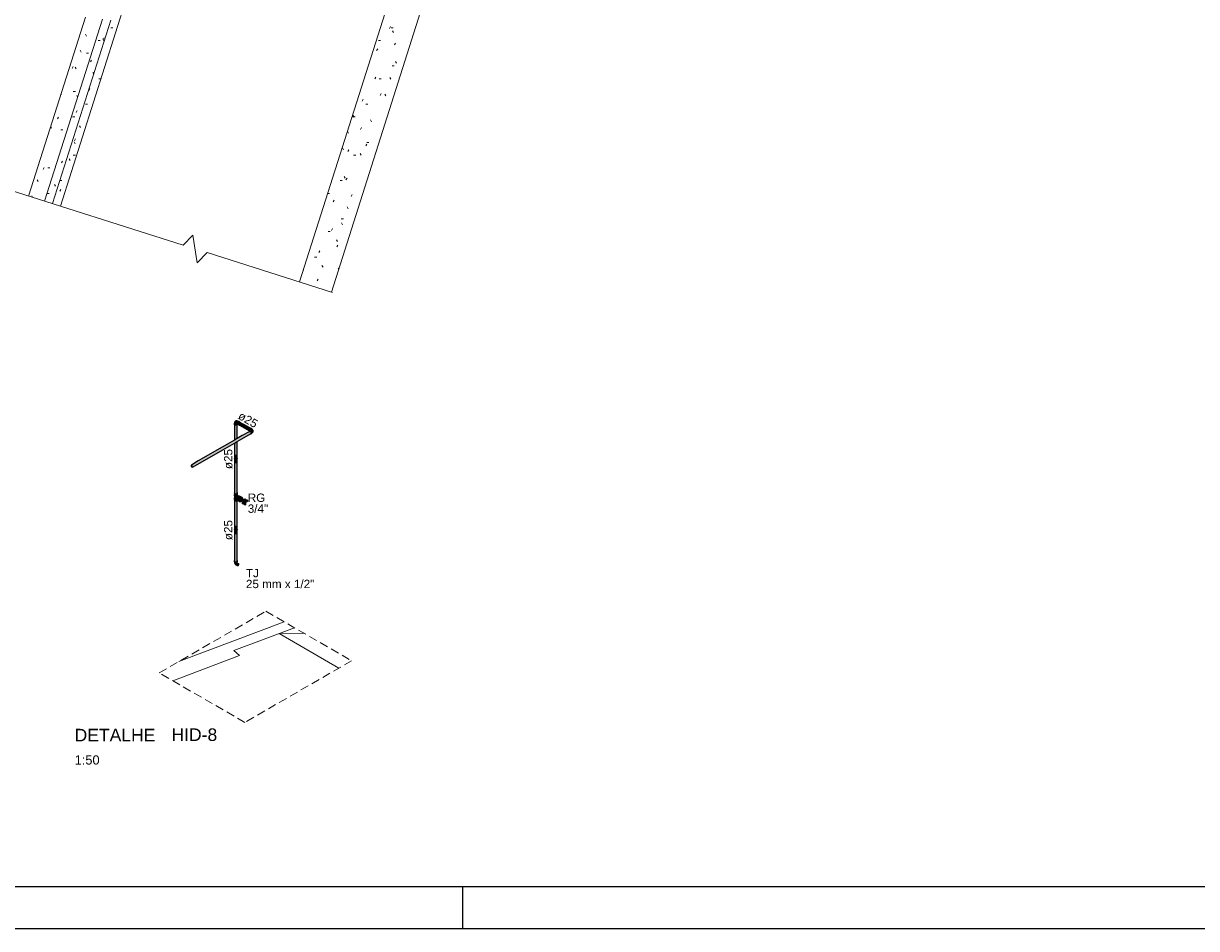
# Model space of a CAD drawing. Header units: millimetres. Extents: x 567 to 934, y -1 to 364.
# Tile 522 of 656: x 825 to 853, y -1 to 21. Entities that reach past the tile are written whole.
import ezdxf

# ---------------------------------------------------------------- set-up
doc = ezdxf.new("R2010")
doc.units = ezdxf.units.MM
doc.header["$MEASUREMENT"] = 0
doc.linetypes.add('JIS_02_2.0', pattern=[0.3, 0.2, -0.1])
doc.linetypes.add('NULL', pattern=[0])
doc.layers.get('0').update_dxf_attribs({"lineweight": 18})
for name, color, linetype, lineweight in [('AF-Condutos', 140, 'Continuous', 25), ('AF-Conexões', 152, 'Continuous', 18), ('AF-Peça de utilização', 152, 'Continuous', 18), ('AF-Registro', 253, 'Continuous', 18), ('AF-Sentido conduto', 140, 'Continuous', 30), ('AF-Textos conduto', 7, 'Continuous', 9), ('DI-Elementos em corte', 9, 'Continuous', 18), ('DI-Área do detalhe', 10, 'JIS_02_2.0', 0), ('Textos', 7, 'Continuous', 9)]:
    doc.layers.add(name, color=color, linetype=linetype, lineweight=lineweight)
doc.layers.add('ARQ FINA', color=8, linetype='Continuous')
doc.layers.add('FOLHA_PADRÃO', color=7, linetype='Continuous')
doc.styles.add('Arial', font='arial.ttf')
doc.styles.add('ArialBlack', font='txt')

# ---------------------------------------------------------------- blocks, each defined once
blk = doc.blocks.new('A1EST. 1500')
at = {"layer": 'FOLHA_PADRÃO', "color": 1, "linetype": 'Continuous'}
for p, q in [((113.5, 0), (113.5, 1)), ((0, 0), (150.008, 0))]:
    blk.add_line(p, q, dxfattribs=at)
at = {"layer": 'FOLHA_PADRÃO', "color": 6, "linetype": 'Continuous'}
blk.add_lwpolyline([(149, 58.4), (149, 1), (1, 1), (1, 58.4), (149, 58.4)], dxfattribs=at)

msp = doc.modelspace()

# ---------------------------------------------------------------- hatches: boundary and pattern name
at = {"layer": 'AF-Condutos', "linetype": 'Continuous'}
for points in [[(830.291, 10.592), (830.293, 10.593), (830.293, 10.967), (830.291, 10.958)], [(830.352, 9.329), (830.352, 10.557), (830.33, 10.544), (830.323, 10.61), (830.333, 10.616), (830.335, 10.951), (830.3, 10.953), (830.3, 10.597), (830.321, 10.609), (830.323, 10.54), (830.291, 10.522), (830.291, 9.327), (830.3, 9.313), (830.323, 9.308), (830.345, 9.315)], [(830.293, 10.593), (830.298, 10.596), (830.3, 10.953), (830.293, 10.956)], [(830.298, 10.596), (830.3, 10.597), (830.3, 10.961)], [(830.335, 10.951), (830.333, 10.616), (830.352, 10.627), (830.352, 10.957), (830.351, 10.957)], [(830.351, 10.957), (830.351, 10.969), (830.345, 10.963)], [(830.407, 11.025), (830.669, 10.874), (830.392, 11.033), (830.376, 11.03), (830.36, 11.011), (830.357, 10.989), (830.381, 10.974), (830.638, 10.826), (830.651, 10.858), (830.409, 11.009), (830.659, 10.866), (830.659, 10.867), (830.408, 11.02), (830.665, 10.872)], [(830.36, 10.982), (830.38, 10.974), (830.365, 10.984)], [(830.364, 10.979), (830.65, 10.814), (830.385, 10.972)], [(830.638, 10.822), (830.638, 10.826), (830.385, 10.972)], [(830.668, 10.874), (830.407, 11.025), (830.665, 10.872)], [(830.408, 11.02), (830.658, 10.867), (830.665, 10.872)], [(830.409, 11.009), (830.651, 10.858), (830.659, 10.866)], [(830.655, 10.802), (829.26, 9.996), (829.265, 9.996), (829.282, 9.985), (829.293, 9.963), (829.289, 9.943), (830.683, 10.748), (830.688, 10.755), (830.686, 10.776), (830.672, 10.796)], [(830.291, 7.714), (830.293, 7.691), (830.3, 7.684), (830.3, 7.718), (830.3, 9.139), (830.293, 7.715), (830.293, 9.145)], [(830.291, 7.698), (830.293, 9.138), (830.291, 9.139)], [(830.293, 9.137), (830.293, 7.715), (830.3, 9.133)], [(830.3, 7.684), (830.311, 7.68), (830.311, 9.135)], [(830.3, 9.133), (830.3, 7.718), (830.311, 9.129)], [(830.311, 7.68), (830.323, 7.679), (830.323, 9.134)], [(830.311, 9.129), (830.311, 7.68), (830.323, 9.128)], [(830.346, 7.771), (830.345, 9.141), (830.336, 7.812), (830.335, 9.136), (830.323, 7.679), (830.335, 7.681), (830.351, 7.692), (830.351, 9.147)], [(830.323, 9.13), (830.323, 7.679), (830.335, 9.131)], [(830.345, 9.133), (830.335, 9.131), (830.336, 7.812)], [(830.351, 9.137), (830.345, 9.134), (830.346, 7.771)], [(830.352, 7.713), (830.352, 9.118), (830.351, 9.137), (830.351, 7.747)]]:
    msp.add_hatch(color=151, dxfattribs=at).paths.add_polyline_path(points)
at = {"layer": 'AF-Conexões', "linetype": 'Continuous'}
for points in [[(830.28, 10.981), (830.285, 10.962), (830.311, 10.951), (830.332, 10.951), (830.351, 10.957), (830.358, 10.969), (830.342, 10.96), (830.311, 10.957), (830.291, 10.966), (830.281, 10.974), (830.285, 10.993)], [(830.285, 10.969), (830.311, 10.957), (830.33, 10.961), (830.331, 10.991), (830.322, 10.99), (830.294, 10.998), (830.291, 10.971)], [(830.287, 10.994), (830.287, 10.973), (830.291, 10.997)], [(830.288, 10.975), (830.291, 10.971), (830.291, 11)], [(830.293, 11.002), (830.291, 11), (830.322, 10.99)], [(830.293, 11.021), (830.292, 11.005), (830.304, 10.995), (830.325, 10.992), (830.323, 11.002), (830.326, 11.039), (830.34, 11.048), (830.329, 11.054), (830.303, 11.042)], [(830.345, 11.007), (830.325, 11.026), (830.323, 11.018)], [(830.323, 11.018), (830.343, 11), (830.344, 11.006)], [(830.323, 11.003), (830.343, 10.989), (830.343, 10.992)], [(830.348, 11.015), (830.351, 11.022), (830.334, 11.042), (830.325, 11.026)], [(830.344, 11.007), (830.346, 11.012), (830.325, 11.026)], [(830.325, 11.002), (830.342, 10.992), (830.343, 10.998), (830.325, 11.016)], [(830.346, 10.966), (830.346, 10.978), (830.334, 10.991), (830.331, 10.961)], [(830.357, 11.03), (830.34, 11.048), (830.334, 11.042), (830.352, 11.023)], [(830.363, 11.036), (830.347, 11.053), (830.34, 11.048)], [(830.361, 11.036), (830.34, 11.048), (830.357, 11.03)], [(830.377, 10.972), (830.365, 10.979), (830.352, 11.009), (830.37, 11.035), (830.385, 10.978), (830.384, 11.034), (830.404, 11.026), (830.4, 11.041), (830.38, 11.047), (830.357, 11.031), (830.346, 11.012), (830.343, 10.993), (830.352, 10.975)], [(830.352, 10.971), (830.347, 10.978), (830.346, 10.966)], [(830.372, 11.044), (830.351, 11.055), (830.347, 11.053)], [(830.367, 11.041), (830.347, 11.053), (830.362, 11.037)], [(830.372, 11.044), (830.347, 11.053), (830.366, 11.041)], [(830.355, 10.994), (830.37, 11.035), (830.352, 11.009)], [(830.377, 11.046), (830.364, 11.055), (830.353, 11.056)], [(830.694, 10.872), (830.675, 10.876), (830.653, 10.86), (830.642, 10.841), (830.638, 10.822), (830.645, 10.811), (830.645, 10.828), (830.658, 10.857), (830.676, 10.869), (830.688, 10.874), (830.702, 10.861)], [(830.675, 10.737), (830.686, 10.738), (830.702, 10.752), (830.699, 10.78), (830.688, 10.799), (830.673, 10.812), (830.652, 10.814), (830.638, 10.792), (830.655, 10.802), (830.682, 10.795), (830.688, 10.755), (830.671, 10.741)], [(830.687, 10.77), (830.638, 10.791), (830.639, 10.782)], [(830.649, 10.822), (830.659, 10.816), (830.676, 10.82), (830.652, 10.838)], [(830.688, 10.836), (830.649, 10.817), (830.651, 10.814)], [(830.702, 10.859), (830.681, 10.873), (830.658, 10.857), (830.652, 10.837), (830.677, 10.823), (830.681, 10.831), (830.702, 10.851), (830.68, 10.867)], [(830.692, 10.823), (830.67, 10.813), (830.672, 10.812)], [(830.69, 10.822), (830.673, 10.812), (830.677, 10.809), (830.702, 10.815)], [(830.705, 10.816), (830.679, 10.808), (830.683, 10.804)], [(830.686, 10.867), (830.68, 10.867), (830.705, 10.852)], [(830.711, 10.853), (830.705, 10.852), (830.681, 10.831)], [(830.723, 10.84), (830.709, 10.849), (830.695, 10.843), (830.711, 10.841), (830.7, 10.838), (830.695, 10.843), (830.682, 10.827), (830.691, 10.824), (830.722, 10.802), (830.722, 10.786), (830.733, 10.792), (830.735, 10.821)], [(830.684, 10.803), (830.711, 10.81), (830.705, 10.816)], [(830.685, 10.803), (830.688, 10.799), (830.711, 10.81)], [(830.69, 10.796), (830.694, 10.79), (830.72, 10.794), (830.711, 10.81)], [(830.698, 10.78), (830.722, 10.786), (830.72, 10.794), (830.695, 10.789)], [(830.702, 10.774), (830.722, 10.786), (830.699, 10.78)], [(830.701, 10.772), (830.723, 10.778), (830.722, 10.786)], [(830.703, 10.766), (830.723, 10.778), (830.701, 10.772)], [(830.702, 10.755), (830.716, 10.762), (830.722, 10.771)], [(830.703, 10.76), (830.723, 10.778), (830.703, 10.767)], [(830.703, 10.76), (830.723, 10.773), (830.723, 10.778)]]:
    msp.add_hatch(color=161, dxfattribs=at).paths.add_polyline_path(points)
at = {"layer": 'AF-Peça de utilização', "linetype": 'Continuous'}
for points in [[(830.279, 7.697), (830.285, 7.678), (830.31, 7.667), (830.332, 7.667), (830.35, 7.673), (830.363, 7.69), (830.342, 7.676), (830.334, 7.681), (830.311, 7.68)], [(830.291, 7.714), (830.281, 7.701), (830.289, 7.694)], [(830.287, 7.677), (830.286, 7.659), (830.291, 7.649), (830.291, 7.674)], [(830.291, 7.649), (830.296, 7.645), (830.291, 7.674)], [(830.296, 7.671), (830.292, 7.673), (830.296, 7.645), (830.304, 7.642)], [(830.296, 7.645), (830.315, 7.617), (830.317, 7.628)], [(830.298, 7.67), (830.304, 7.642), (830.304, 7.668)], [(830.304, 7.669), (830.304, 7.642), (830.312, 7.64)], [(830.305, 7.668), (830.312, 7.64), (830.312, 7.667)], [(830.312, 7.667), (830.312, 7.64), (830.321, 7.639), (830.321, 7.666)], [(830.359, 7.617), (830.368, 7.635), (830.385, 7.639), (830.355, 7.655), (830.344, 7.658), (830.327, 7.646), (830.316, 7.624), (830.318, 7.605), (830.358, 7.582), (830.375, 7.59), (830.389, 7.61), (830.391, 7.631), (830.382, 7.624), (830.373, 7.629), (830.362, 7.621), (830.379, 7.606)], [(830.356, 7.659), (830.353, 7.662), (830.323, 7.667), (830.321, 7.64), (830.346, 7.645)], [(830.338, 7.658), (830.338, 7.668), (830.332, 7.667)], [(830.353, 7.712), (830.351, 7.693), (830.363, 7.697)], [(830.379, 7.606), (830.361, 7.62), (830.359, 7.617)], [(830.376, 7.63), (830.381, 7.627), (830.389, 7.636), (830.385, 7.639)]]:
    msp.add_hatch(color=161, dxfattribs=at).paths.add_polyline_path(points)
at = {"layer": 'AF-Registro', "linetype": 'Continuous'}
for points in [[(830.288, 9.291), (830.282, 9.279), (830.311, 9.262)], [(830.282, 9.263), (830.289, 9.259), (830.311, 9.262), (830.282, 9.279)], [(830.288, 9.289), (830.293, 9.28), (830.297, 9.303)], [(830.354, 9.279), (830.311, 9.262), (830.29, 9.259), (830.311, 9.247), (830.352, 9.253), (830.362, 9.276), (830.362, 9.292), (830.354, 9.262)], [(830.297, 9.303), (830.293, 9.28), (830.305, 9.272), (830.299, 9.302)], [(830.322, 9.268), (830.294, 9.261), (830.305, 9.25)], [(830.359, 9.314), (830.36, 9.325), (830.352, 9.316), (830.322, 9.304), (830.298, 9.311), (830.303, 9.3), (830.332, 9.298), (830.339, 9.305)], [(830.299, 9.301), (830.305, 9.272), (830.305, 9.299)], [(830.352, 9.332), (830.34, 9.312), (830.3, 9.328), (830.333, 9.309), (830.35, 9.314)], [(830.305, 9.3), (830.305, 9.272), (830.313, 9.27)], [(830.307, 9.299), (830.313, 9.27), (830.313, 9.298)], [(830.321, 9.297), (830.313, 9.298), (830.313, 9.27), (830.322, 9.27)], [(830.33, 9.298), (830.322, 9.297), (830.322, 9.27), (830.331, 9.27)], [(830.339, 9.274), (830.339, 9.3), (830.331, 9.272)], [(830.331, 9.27), (830.337, 9.299), (830.332, 9.298)], [(830.351, 9.305), (830.339, 9.3), (830.339, 9.272), (830.352, 9.28)], [(830.392, 9.264), (830.375, 9.258), (830.357, 9.244), (830.342, 9.223), (830.397, 9.163), (830.406, 9.165), (830.413, 9.183), (830.439, 9.171), (830.425, 9.2), (830.413, 9.183), (830.406, 9.165), (830.404, 9.147), (830.409, 9.134), (830.433, 9.119), (830.45, 9.116), (830.456, 9.14), (830.45, 9.163), (830.473, 9.172), (830.492, 9.191), (830.485, 9.201), (830.464, 9.213), (830.439, 9.171), (830.478, 9.209), (830.471, 9.222), (830.407, 9.26)], [(830.289, 9.22), (830.282, 9.206), (830.302, 9.196)], [(830.282, 9.185), (830.311, 9.168), (830.311, 9.188), (830.282, 9.205)], [(830.288, 9.158), (830.286, 9.146), (830.322, 9.13), (830.349, 9.136), (830.322, 9.138), (830.298, 9.144)], [(830.288, 9.158), (830.297, 9.144), (830.293, 9.173)], [(830.289, 9.22), (830.299, 9.206), (830.342, 9.221), (830.301, 9.245), (830.317, 9.24), (830.31, 9.247), (830.295, 9.249), (830.341, 9.221), (830.364, 9.26), (830.346, 9.246), (830.299, 9.246), (830.29, 9.254)], [(830.313, 9.139), (830.313, 9.167), (830.292, 9.18), (830.298, 9.144)], [(830.299, 9.246), (830.309, 9.246), (830.294, 9.257)], [(830.299, 9.206), (830.321, 9.193), (830.332, 9.19), (830.341, 9.22)], [(830.306, 9.202), (830.306, 9.195), (830.321, 9.193)], [(830.311, 9.168), (830.324, 9.177), (830.332, 9.187), (830.311, 9.188)], [(830.346, 9.155), (830.335, 9.169), (830.313, 9.168), (830.322, 9.138), (830.331, 9.137), (830.331, 9.168), (830.339, 9.155), (830.331, 9.137), (830.339, 9.14)], [(830.313, 9.168), (830.313, 9.138), (830.322, 9.136)], [(830.352, 9.253), (830.314, 9.241), (830.338, 9.243)], [(830.322, 9.17), (830.331, 9.171), (830.331, 9.178)], [(830.352, 9.152), (830.413, 9.116), (830.401, 9.125), (830.396, 9.141), (830.397, 9.163), (830.342, 9.223), (830.333, 9.2), (830.331, 9.178), (830.337, 9.162)], [(830.331, 9.163), (830.331, 9.138), (830.337, 9.16)], [(830.372, 9.251), (830.362, 9.248), (830.388, 9.246)], [(830.404, 9.147), (830.406, 9.165), (830.397, 9.163), (830.396, 9.141)], [(830.43, 9.12), (830.418, 9.127), (830.439, 9.171), (830.397, 9.142), (830.401, 9.125), (830.413, 9.116)], [(830.496, 9.148), (830.525, 9.138), (830.525, 9.142), (830.468, 9.175), (830.45, 9.164), (830.45, 9.144), (830.507, 9.111), (830.51, 9.113), (830.485, 9.135), (830.525, 9.121)], [(830.473, 9.131), (830.456, 9.14), (830.452, 9.116)], [(830.494, 9.175), (830.493, 9.189), (830.473, 9.172), (830.491, 9.162)], [(830.56, 9.101), (830.609, 9.129), (830.609, 9.15), (830.591, 9.16), (830.543, 9.132), (830.56, 9.122), (830.56, 9.178), (830.543, 9.188), (830.525, 9.177), (830.525, 9.121), (830.476, 9.093), (830.476, 9.073), (830.494, 9.063), (830.542, 9.091), (830.525, 9.101), (830.542, 9.035), (830.56, 9.045)], [(830.524, 9.121), (830.485, 9.135), (830.51, 9.113)], [(830.531, 9.136), (830.496, 9.148), (830.525, 9.121)], [(830.525, 9.081), (830.525, 9.045), (830.542, 9.035), (830.529, 9.083)]]:
    msp.add_hatch(color=254, dxfattribs=at).paths.add_polyline_path(points)
at = {"layer": 'DI-Elementos em corte', "linetype": 'Continuous'}
msp.add_hatch(color=31, dxfattribs=at).paths.add_polyline_path([(829.254, 9.969), (829.256, 9.961), (829.272, 9.944), (829.289, 9.943), (829.294, 9.959), (829.285, 9.982), (829.268, 9.996), (829.254, 9.992)])

# ---------------------------------------------------------------- linework, layer by layer
at = {"layer": 'AF-Condutos'}
for p, q in [((830.291, 10.958), (830.291, 10.957)), ((830.291, 10.957), (830.291, 10.825)), ((830.352, 10.821), (830.352, 10.957)), ((830.36, 11.011), (830.357, 10.999)), ((830.357, 10.999), (830.357, 10.993)), ((830.357, 10.993), (830.357, 10.989)), ((830.357, 10.989), (830.36, 10.982)), ((830.367, 11.022), (830.36, 11.011)), ((830.36, 10.982), (830.363, 10.98)), ((830.363, 10.98), (830.364, 10.979)), ((830.364, 10.979), (830.377, 10.972)), ((830.376, 11.03), (830.367, 11.022)), ((830.385, 11.034), (830.376, 11.03)), ((830.377, 10.972), (830.412, 10.952)), ((830.377, 10.972), (830.377, 10.972)), ((830.392, 11.033), (830.385, 11.034)), ((830.407, 11.025), (830.392, 11.033)), ((830.669, 10.874), (830.407, 11.025)), ((830.412, 10.952), (830.65, 10.814)), ((830.291, 10.825), (830.291, 10.592)), ((830.352, 10.627), (830.352, 10.821)), ((830.476, 10.699), (830.352, 10.627)), ((830.469, 10.625), (830.669, 10.74)), ((830.638, 10.792), (830.476, 10.699)), ((830.651, 10.799), (830.638, 10.792)), ((830.652, 10.8), (830.651, 10.799)), ((830.655, 10.802), (830.652, 10.8)), ((830.663, 10.801), (830.655, 10.802)), ((830.667, 10.799), (830.663, 10.801)), ((830.672, 10.796), (830.667, 10.799)), ((830.669, 10.74), (830.683, 10.748)), ((830.68, 10.787), (830.672, 10.796)), ((830.686, 10.776), (830.68, 10.787)), ((830.683, 10.748), (830.688, 10.755)), ((830.689, 10.764), (830.686, 10.776)), ((830.688, 10.755), (830.689, 10.764)), ((829.991, 10.419), (829.424, 10.092)), ((830.291, 10.592), (829.991, 10.419)), ((830.008, 10.358), (830.291, 10.522)), ((830.352, 10.627), (830.291, 10.592)), ((830.291, 10.522), (830.352, 10.557)), ((830.291, 10.522), (830.291, 10.19)), ((830.352, 10.557), (830.469, 10.625)), ((830.352, 10.276), (830.352, 10.557)), ((829.472, 10.049), (830.008, 10.358)), ((830.291, 10.19), (830.291, 9.327)), ((830.352, 9.339), (830.352, 10.276)), ((829.424, 10.092), (829.26, 9.996)), ((829.289, 9.943), (829.472, 10.049)), ((830.291, 9.327), (830.293, 9.319)), ((830.293, 9.319), (830.3, 9.313)), ((830.3, 9.313), (830.311, 9.309)), ((830.311, 9.309), (830.323, 9.308)), ((830.323, 9.308), (830.335, 9.31)), ((830.335, 9.31), (830.345, 9.315)), ((830.345, 9.315), (830.351, 9.321)), ((830.351, 9.321), (830.352, 9.329)), ((830.352, 9.332), (830.352, 9.339)), ((830.352, 9.332), (830.352, 9.332)), ((830.352, 9.329), (830.352, 9.332)), ((830.291, 9.139), (830.291, 7.698)), ((830.352, 9.118), (830.352, 9.155)), ((830.352, 7.744), (830.352, 9.118)), ((830.291, 7.698), (830.293, 7.691)), ((830.293, 7.691), (830.3, 7.684)), ((830.3, 7.684), (830.311, 7.68)), ((830.311, 7.68), (830.323, 7.679)), ((830.323, 7.679), (830.335, 7.681)), ((830.335, 7.681), (830.345, 7.686)), ((830.345, 7.686), (830.351, 7.692)), ((830.351, 7.692), (830.352, 7.7)), ((830.352, 7.717), (830.352, 7.744)), ((830.352, 7.713), (830.352, 7.717)), ((830.352, 7.7), (830.352, 7.713))]:
    msp.add_line(p, q, dxfattribs=at)
at = {"layer": 'AF-Conexões'}
for p, q in [((830.281, 10.987), (830.28, 10.981)), ((830.28, 10.981), (830.28, 10.974)), ((830.28, 10.974), (830.281, 10.968)), ((830.285, 10.993), (830.281, 10.987)), ((830.281, 10.968), (830.285, 10.962)), ((830.287, 10.994), (830.285, 10.993)), ((830.285, 10.962), (830.291, 10.958)), ((830.288, 11.015), (830.287, 11.01)), ((830.287, 11.01), (830.287, 10.994)), ((830.287, 10.994), (830.287, 10.981)), ((830.287, 10.981), (830.288, 10.975)), ((830.291, 11.02), (830.288, 11.015)), ((830.288, 10.975), (830.291, 10.971)), ((830.293, 11.021), (830.291, 11.011)), ((830.293, 11.021), (830.291, 11.02)), ((830.291, 11.011), (830.292, 11.005)), ((830.291, 10.971), (830.297, 10.966)), ((830.291, 10.971), (830.291, 10.971)), ((830.291, 10.958), (830.292, 10.957)), ((830.292, 11.005), (830.297, 11)), ((830.292, 10.957), (830.301, 10.953)), ((830.299, 11.036), (830.293, 11.023)), ((830.293, 11.023), (830.293, 11.023)), ((830.293, 11.023), (830.293, 11.021)), ((830.297, 11), (830.304, 10.995)), ((830.297, 10.966), (830.304, 10.963)), ((830.303, 11.042), (830.299, 11.036)), ((830.301, 10.953), (830.311, 10.951)), ((830.314, 11.051), (830.303, 11.042)), ((830.304, 10.995), (830.314, 10.993)), ((830.304, 10.963), (830.313, 10.961)), ((830.311, 10.951), (830.322, 10.95)), ((830.313, 10.961), (830.322, 10.961)), ((830.319, 11.053), (830.314, 11.051)), ((830.314, 10.993), (830.325, 10.992)), ((830.324, 11.054), (830.319, 11.053)), ((830.323, 11.018), (830.322, 11.01)), ((830.322, 11.01), (830.323, 11.003)), ((830.322, 10.961), (830.331, 10.961)), ((830.322, 10.95), (830.332, 10.951)), ((830.325, 11.026), (830.323, 11.018)), ((830.323, 11.003), (830.325, 10.998)), ((830.328, 11.056), (830.324, 11.054)), ((830.329, 11.034), (830.325, 11.026)), ((830.325, 10.998), (830.329, 10.994)), ((830.325, 10.992), (830.328, 10.993)), ((830.334, 11.057), (830.328, 11.056)), ((830.328, 10.993), (830.331, 10.993)), ((830.334, 11.042), (830.329, 11.034)), ((830.329, 10.994), (830.331, 10.993)), ((830.331, 10.993), (830.343, 10.986)), ((830.331, 10.961), (830.339, 10.963)), ((830.332, 10.951), (830.342, 10.953)), ((830.344, 11.057), (830.334, 11.057)), ((830.34, 11.048), (830.334, 11.042)), ((830.339, 11.056), (830.351, 11.055)), ((830.347, 11.055), (830.339, 11.056)), ((830.339, 10.963), (830.341, 10.964)), ((830.339, 10.963), (830.339, 10.963)), ((830.347, 11.053), (830.34, 11.048)), ((830.341, 10.964), (830.346, 10.966)), ((830.342, 10.953), (830.351, 10.957)), ((830.344, 11.002), (830.343, 10.993)), ((830.343, 10.993), (830.343, 10.986)), ((830.343, 10.986), (830.344, 10.984)), ((830.351, 11.055), (830.344, 11.057)), ((830.346, 11.012), (830.344, 11.002)), ((830.344, 10.984), (830.346, 10.978)), ((830.351, 11.022), (830.346, 11.012)), ((830.346, 10.978), (830.351, 10.974)), ((830.346, 10.966), (830.35, 10.97)), ((830.346, 10.966), (830.346, 10.966)), ((830.351, 11.055), (830.347, 11.053)), ((830.351, 11.055), (830.347, 11.055)), ((830.35, 10.97), (830.352, 10.971)), ((830.353, 11.056), (830.351, 11.055)), ((830.351, 11.055), (830.351, 11.055)), ((830.351, 11.055), (830.351, 11.055)), ((830.357, 11.031), (830.351, 11.022)), ((830.351, 10.974), (830.352, 10.973)), ((830.351, 10.957), (830.352, 10.957)), ((830.352, 10.973), (830.353, 10.973)), ((830.352, 10.971), (830.353, 10.972)), ((830.352, 10.971), (830.352, 10.971)), ((830.352, 10.957), (830.358, 10.962)), ((830.359, 11.056), (830.353, 11.056)), ((830.357, 10.993), (830.353, 10.996)), ((830.353, 10.973), (830.354, 10.972)), ((830.353, 10.972), (830.353, 10.973)), ((830.353, 10.972), (830.353, 10.972)), ((830.354, 10.972), (830.357, 10.97)), ((830.364, 11.038), (830.357, 11.031)), ((830.357, 10.97), (830.362, 10.969)), ((830.358, 10.962), (830.36, 10.965)), ((830.364, 11.055), (830.359, 11.056)), ((830.36, 10.965), (830.362, 10.968)), ((830.362, 10.969), (830.363, 10.968)), ((830.362, 10.969), (830.362, 10.969)), ((830.362, 10.968), (830.362, 10.969)), ((830.362, 10.968), (830.362, 10.968)), ((830.363, 10.976), (830.363, 10.98)), ((830.363, 10.968), (830.37, 10.969)), ((830.363, 10.968), (830.363, 10.968)), ((830.378, 11.046), (830.364, 11.055)), ((830.372, 11.044), (830.364, 11.038)), ((830.37, 10.969), (830.377, 10.972)), ((830.378, 11.046), (830.372, 11.044)), ((830.38, 11.047), (830.378, 11.046)), ((830.387, 11.048), (830.38, 11.047)), ((830.393, 11.046), (830.387, 11.048)), ((830.399, 11.042), (830.393, 11.046)), ((830.403, 11.038), (830.399, 11.042)), ((830.406, 11.032), (830.403, 11.038)), ((830.407, 11.025), (830.406, 11.032)), ((830.639, 10.832), (830.638, 10.822)), ((830.638, 10.822), (830.638, 10.821)), ((830.638, 10.821), (830.639, 10.814)), ((830.639, 10.799), (830.638, 10.792)), ((830.638, 10.791), (830.639, 10.782)), ((830.642, 10.841), (830.639, 10.832)), ((830.639, 10.814), (830.64, 10.811)), ((830.642, 10.806), (830.639, 10.799)), ((830.64, 10.811), (830.642, 10.807)), ((830.647, 10.851), (830.642, 10.841)), ((830.643, 10.807), (830.642, 10.806)), ((830.642, 10.807), (830.642, 10.807)), ((830.642, 10.807), (830.643, 10.807)), ((830.642, 10.806), (830.642, 10.806)), ((830.642, 10.806), (830.642, 10.806)), ((830.647, 10.81), (830.643, 10.807)), ((830.653, 10.86), (830.647, 10.851)), ((830.65, 10.812), (830.647, 10.81)), ((830.647, 10.803), (830.648, 10.802)), ((830.648, 10.802), (830.652, 10.8)), ((830.652, 10.838), (830.649, 10.829)), ((830.649, 10.829), (830.649, 10.829)), ((830.649, 10.829), (830.649, 10.828)), ((830.649, 10.828), (830.649, 10.822)), ((830.649, 10.822), (830.649, 10.822)), ((830.649, 10.822), (830.649, 10.816)), ((830.649, 10.816), (830.649, 10.815)), ((830.649, 10.815), (830.65, 10.815)), ((830.65, 10.815), (830.65, 10.813)), ((830.652, 10.814), (830.65, 10.813)), ((830.65, 10.813), (830.65, 10.812)), ((830.65, 10.813), (830.65, 10.813)), ((830.65, 10.813), (830.65, 10.813)), ((830.656, 10.846), (830.652, 10.838)), ((830.658, 10.816), (830.652, 10.814)), ((830.66, 10.868), (830.653, 10.86)), ((830.661, 10.853), (830.656, 10.846)), ((830.666, 10.815), (830.658, 10.816)), ((830.667, 10.873), (830.66, 10.868)), ((830.667, 10.86), (830.661, 10.853)), ((830.667, 10.814), (830.666, 10.815)), ((830.669, 10.874), (830.667, 10.873)), ((830.673, 10.864), (830.667, 10.86)), ((830.679, 10.821), (830.667, 10.814)), ((830.673, 10.812), (830.667, 10.814)), ((830.675, 10.876), (830.669, 10.874)), ((830.669, 10.74), (830.675, 10.737)), ((830.68, 10.867), (830.673, 10.864)), ((830.681, 10.806), (830.673, 10.812)), ((830.682, 10.877), (830.675, 10.876)), ((830.675, 10.737), (830.682, 10.736)), ((830.681, 10.825), (830.679, 10.821)), ((830.681, 10.822), (830.679, 10.821)), ((830.686, 10.867), (830.68, 10.867)), ((830.68, 10.867), (830.68, 10.867)), ((830.682, 10.827), (830.681, 10.825)), ((830.686, 10.824), (830.681, 10.822)), ((830.688, 10.799), (830.681, 10.806)), ((830.688, 10.875), (830.682, 10.877)), ((830.688, 10.836), (830.682, 10.827)), ((830.682, 10.736), (830.688, 10.738)), ((830.691, 10.866), (830.686, 10.867)), ((830.692, 10.823), (830.686, 10.824)), ((830.694, 10.872), (830.688, 10.875)), ((830.695, 10.843), (830.688, 10.836)), ((830.694, 10.79), (830.688, 10.799)), ((830.688, 10.738), (830.694, 10.742)), ((830.702, 10.859), (830.691, 10.866)), ((830.699, 10.821), (830.692, 10.823)), ((830.699, 10.868), (830.694, 10.872)), ((830.699, 10.78), (830.694, 10.79)), ((830.694, 10.742), (830.699, 10.746)), ((830.702, 10.848), (830.695, 10.843)), ((830.702, 10.861), (830.699, 10.868)), ((830.705, 10.816), (830.699, 10.821)), ((830.702, 10.77), (830.699, 10.78)), ((830.699, 10.746), (830.702, 10.752)), ((830.702, 10.859), (830.702, 10.861)), ((830.716, 10.851), (830.702, 10.859)), ((830.709, 10.849), (830.702, 10.848)), ((830.703, 10.761), (830.702, 10.77)), ((830.702, 10.754), (830.716, 10.762)), ((830.702, 10.754), (830.703, 10.761)), ((830.702, 10.752), (830.702, 10.754)), ((830.711, 10.81), (830.705, 10.816)), ((830.715, 10.847), (830.709, 10.849)), ((830.716, 10.802), (830.711, 10.81)), ((830.723, 10.84), (830.715, 10.847)), ((830.72, 10.848), (830.716, 10.851)), ((830.72, 10.794), (830.716, 10.802)), ((830.716, 10.762), (830.72, 10.766)), ((830.722, 10.842), (830.72, 10.848)), ((830.722, 10.786), (830.72, 10.794)), ((830.72, 10.766), (830.722, 10.771)), ((830.723, 10.84), (830.722, 10.842)), ((830.723, 10.778), (830.722, 10.786)), ((830.722, 10.771), (830.723, 10.773)), ((830.724, 10.839), (830.723, 10.84)), ((830.73, 10.783), (830.723, 10.773)), ((830.723, 10.773), (830.723, 10.778)), ((830.723, 10.773), (830.728, 10.778)), ((830.723, 10.773), (830.725, 10.776)), ((830.723, 10.773), (830.723, 10.773)), ((830.723, 10.773), (830.723, 10.773)), ((830.732, 10.828), (830.724, 10.839)), ((830.724, 10.839), (830.724, 10.839)), ((830.725, 10.776), (830.73, 10.783)), ((830.728, 10.778), (830.733, 10.787)), ((830.735, 10.821), (830.732, 10.828)), ((830.733, 10.787), (830.735, 10.792)), ((830.738, 10.807), (830.735, 10.821)), ((830.735, 10.792), (830.736, 10.797)), ((830.736, 10.797), (830.737, 10.802)), ((830.737, 10.802), (830.738, 10.807))]:
    msp.add_line(p, q, dxfattribs=at)
at = {"layer": 'AF-Peça de utilização'}
for p, q in [((830.281, 7.703), (830.279, 7.697)), ((830.279, 7.697), (830.279, 7.69)), ((830.279, 7.69), (830.281, 7.684)), ((830.285, 7.709), (830.281, 7.703)), ((830.281, 7.684), (830.285, 7.678)), ((830.287, 7.711), (830.285, 7.709)), ((830.285, 7.678), (830.286, 7.677)), ((830.286, 7.677), (830.292, 7.673)), ((830.286, 7.677), (830.286, 7.659)), ((830.286, 7.659), (830.287, 7.654)), ((830.291, 7.714), (830.287, 7.711)), ((830.287, 7.654), (830.291, 7.649)), ((830.291, 7.649), (830.296, 7.645)), ((830.292, 7.673), (830.3, 7.67)), ((830.296, 7.645), (830.304, 7.642)), ((830.296, 7.645), (830.296, 7.645)), ((830.296, 7.645), (830.299, 7.638)), ((830.296, 7.645), (830.296, 7.645)), ((830.299, 7.638), (830.304, 7.63)), ((830.3, 7.67), (830.31, 7.667)), ((830.304, 7.642), (830.312, 7.64)), ((830.304, 7.63), (830.309, 7.623)), ((830.309, 7.623), (830.315, 7.617)), ((830.31, 7.667), (830.321, 7.666)), ((830.312, 7.64), (830.321, 7.639)), ((830.316, 7.624), (830.315, 7.617)), ((830.315, 7.617), (830.323, 7.611)), ((830.315, 7.617), (830.315, 7.617)), ((830.315, 7.617), (830.315, 7.616)), ((830.315, 7.616), (830.316, 7.61)), ((830.318, 7.631), (830.316, 7.624)), ((830.316, 7.61), (830.318, 7.605)), ((830.322, 7.639), (830.318, 7.631)), ((830.318, 7.605), (830.322, 7.602)), ((830.321, 7.666), (830.332, 7.667)), ((830.321, 7.639), (830.322, 7.639)), ((830.322, 7.639), (830.33, 7.64)), ((830.322, 7.639), (830.322, 7.639)), ((830.322, 7.602), (830.353, 7.584)), ((830.332, 7.651), (830.327, 7.646)), ((830.33, 7.64), (830.338, 7.642)), ((830.332, 7.667), (830.342, 7.67)), ((830.338, 7.656), (830.332, 7.651)), ((830.344, 7.658), (830.338, 7.656)), ((830.338, 7.642), (830.346, 7.645)), ((830.342, 7.67), (830.35, 7.673)), ((830.349, 7.659), (830.344, 7.658)), ((830.346, 7.645), (830.351, 7.649)), ((830.35, 7.673), (830.356, 7.677)), ((830.351, 7.649), (830.355, 7.654)), ((830.353, 7.712), (830.352, 7.713)), ((830.357, 7.709), (830.353, 7.712)), ((830.353, 7.584), (830.358, 7.582)), ((830.355, 7.657), (830.356, 7.659)), ((830.355, 7.654), (830.355, 7.657)), ((830.355, 7.657), (830.355, 7.657)), ((830.356, 7.656), (830.355, 7.657)), ((830.355, 7.608), (830.357, 7.613)), ((830.355, 7.604), (830.355, 7.608)), ((830.355, 7.6), (830.355, 7.604)), ((830.357, 7.597), (830.355, 7.6)), ((830.356, 7.677), (830.357, 7.678)), ((830.356, 7.659), (830.356, 7.677)), ((830.385, 7.639), (830.356, 7.656)), ((830.361, 7.704), (830.357, 7.709)), ((830.357, 7.678), (830.361, 7.684)), ((830.357, 7.613), (830.359, 7.617)), ((830.359, 7.594), (830.357, 7.597)), ((830.358, 7.582), (830.363, 7.583)), ((830.359, 7.617), (830.362, 7.621)), ((830.361, 7.703), (830.361, 7.704)), ((830.363, 7.697), (830.361, 7.703)), ((830.361, 7.684), (830.363, 7.69)), ((830.362, 7.621), (830.365, 7.625)), ((830.363, 7.69), (830.363, 7.697)), ((830.363, 7.583), (830.369, 7.585)), ((830.365, 7.625), (830.369, 7.628)), ((830.369, 7.628), (830.373, 7.629)), ((830.369, 7.585), (830.375, 7.59)), ((830.373, 7.629), (830.376, 7.63)), ((830.375, 7.59), (830.38, 7.595)), ((830.376, 7.63), (830.379, 7.629)), ((830.38, 7.595), (830.385, 7.602)), ((830.389, 7.636), (830.385, 7.639)), ((830.385, 7.602), (830.389, 7.61)), ((830.391, 7.631), (830.389, 7.636)), ((830.389, 7.61), (830.391, 7.617)), ((830.392, 7.625), (830.391, 7.631)), ((830.391, 7.617), (830.392, 7.625))]:
    msp.add_line(p, q, dxfattribs=at)
at = {"layer": 'AF-Registro'}
for p, q in [((830.283, 9.282), (830.282, 9.279)), ((830.282, 9.279), (830.282, 9.267)), ((830.282, 9.267), (830.282, 9.263)), ((830.282, 9.263), (830.286, 9.261)), ((830.285, 9.285), (830.283, 9.282)), ((830.286, 9.331), (830.284, 9.325)), ((830.284, 9.325), (830.284, 9.319)), ((830.284, 9.319), (830.286, 9.314)), ((830.286, 9.287), (830.285, 9.285)), ((830.288, 9.334), (830.286, 9.331)), ((830.286, 9.314), (830.288, 9.31)), ((830.288, 9.291), (830.286, 9.288)), ((830.286, 9.288), (830.286, 9.287)), ((830.286, 9.261), (830.289, 9.259)), ((830.289, 9.336), (830.288, 9.334)), ((830.289, 9.328), (830.288, 9.324)), ((830.288, 9.324), (830.288, 9.325)), ((830.288, 9.325), (830.288, 9.322)), ((830.289, 9.322), (830.288, 9.324)), ((830.288, 9.31), (830.289, 9.308)), ((830.288, 9.31), (830.288, 9.292)), ((830.288, 9.292), (830.288, 9.289)), ((830.288, 9.292), (830.288, 9.291)), ((830.288, 9.289), (830.289, 9.284)), ((830.291, 9.338), (830.289, 9.336)), ((830.29, 9.329), (830.289, 9.328)), ((830.289, 9.324), (830.291, 9.327)), ((830.289, 9.32), (830.289, 9.322)), ((830.293, 9.316), (830.289, 9.32)), ((830.289, 9.308), (830.295, 9.304)), ((830.289, 9.284), (830.293, 9.28)), ((830.291, 9.33), (830.29, 9.329)), ((830.29, 9.329), (830.29, 9.329)), ((830.298, 9.311), (830.293, 9.316)), ((830.293, 9.28), (830.298, 9.275)), ((830.295, 9.304), (830.297, 9.303)), ((830.297, 9.303), (830.303, 9.3)), ((830.305, 9.308), (830.298, 9.311)), ((830.298, 9.275), (830.305, 9.272)), ((830.298, 9.275), (830.301, 9.273)), ((830.301, 9.273), (830.306, 9.272)), ((830.303, 9.3), (830.312, 9.298)), ((830.313, 9.306), (830.305, 9.308)), ((830.305, 9.272), (830.313, 9.27)), ((830.306, 9.272), (830.311, 9.27)), ((830.311, 9.27), (830.317, 9.269)), ((830.312, 9.298), (830.322, 9.297)), ((830.317, 9.306), (830.313, 9.306)), ((830.313, 9.27), (830.322, 9.27)), ((830.322, 9.306), (830.317, 9.306)), ((830.317, 9.269), (830.318, 9.269)), ((830.318, 9.269), (830.322, 9.268)), ((830.331, 9.306), (830.322, 9.306)), ((830.322, 9.297), (830.332, 9.298)), ((830.328, 9.271), (830.322, 9.27)), ((830.322, 9.27), (830.331, 9.27)), ((830.322, 9.268), (830.328, 9.269)), ((830.328, 9.269), (830.333, 9.27)), ((830.335, 9.307), (830.331, 9.306)), ((830.331, 9.27), (830.339, 9.272)), ((830.332, 9.298), (830.341, 9.3)), ((830.333, 9.27), (830.338, 9.272)), ((830.339, 9.308), (830.335, 9.307)), ((830.338, 9.272), (830.344, 9.273)), ((830.346, 9.311), (830.339, 9.308)), ((830.339, 9.272), (830.346, 9.275)), ((830.341, 9.3), (830.345, 9.302)), ((830.344, 9.273), (830.346, 9.275)), ((830.345, 9.302), (830.349, 9.304)), ((830.352, 9.316), (830.346, 9.311)), ((830.346, 9.275), (830.352, 9.28)), ((830.352, 9.332), (830.347, 9.336)), ((830.349, 9.304), (830.355, 9.308)), ((830.353, 9.338), (830.352, 9.339)), ((830.355, 9.328), (830.352, 9.332)), ((830.352, 9.332), (830.352, 9.332)), ((830.355, 9.32), (830.352, 9.316)), ((830.352, 9.28), (830.355, 9.284)), ((830.355, 9.336), (830.353, 9.338)), ((830.354, 9.258), (830.357, 9.264)), ((830.359, 9.331), (830.355, 9.336)), ((830.356, 9.324), (830.355, 9.328)), ((830.356, 9.322), (830.355, 9.32)), ((830.355, 9.308), (830.357, 9.31)), ((830.355, 9.284), (830.357, 9.289)), ((830.357, 9.325), (830.356, 9.324)), ((830.356, 9.324), (830.356, 9.322)), ((830.357, 9.322), (830.357, 9.325)), ((830.357, 9.31), (830.359, 9.314)), ((830.357, 9.295), (830.357, 9.31)), ((830.357, 9.289), (830.357, 9.295)), ((830.358, 9.294), (830.357, 9.295)), ((830.357, 9.295), (830.357, 9.295)), ((830.357, 9.264), (830.362, 9.276)), ((830.36, 9.263), (830.357, 9.264)), ((830.361, 9.292), (830.358, 9.294)), ((830.36, 9.325), (830.359, 9.331)), ((830.359, 9.314), (830.36, 9.319)), ((830.36, 9.319), (830.36, 9.325)), ((830.362, 9.261), (830.36, 9.263)), ((830.362, 9.292), (830.361, 9.292)), ((830.362, 9.276), (830.362, 9.292)), ((830.364, 9.26), (830.362, 9.261)), ((830.392, 9.264), (830.375, 9.258)), ((830.407, 9.26), (830.392, 9.264)), ((830.284, 9.21), (830.282, 9.206)), ((830.282, 9.206), (830.282, 9.205)), ((830.282, 9.205), (830.282, 9.185)), ((830.282, 9.185), (830.288, 9.182)), ((830.286, 9.213), (830.284, 9.21)), ((830.286, 9.163), (830.284, 9.158)), ((830.284, 9.158), (830.284, 9.151)), ((830.284, 9.151), (830.286, 9.146)), ((830.287, 9.215), (830.286, 9.214)), ((830.286, 9.214), (830.286, 9.213)), ((830.288, 9.167), (830.286, 9.164)), ((830.286, 9.164), (830.286, 9.163)), ((830.286, 9.146), (830.289, 9.14)), ((830.288, 9.218), (830.287, 9.215)), ((830.289, 9.219), (830.288, 9.218)), ((830.288, 9.182), (830.295, 9.178)), ((830.288, 9.182), (830.288, 9.174)), ((830.288, 9.174), (830.288, 9.167)), ((830.288, 9.167), (830.288, 9.158)), ((830.289, 9.152), (830.288, 9.158)), ((830.289, 9.259), (830.29, 9.259)), ((830.289, 9.259), (830.289, 9.259)), ((830.289, 9.259), (830.289, 9.22)), ((830.289, 9.22), (830.289, 9.219)), ((830.289, 9.22), (830.289, 9.219)), ((830.289, 9.22), (830.289, 9.22)), ((830.289, 9.219), (830.29, 9.214)), ((830.291, 9.15), (830.289, 9.152)), ((830.289, 9.14), (830.291, 9.139)), ((830.29, 9.259), (830.311, 9.247)), ((830.29, 9.259), (830.29, 9.258)), ((830.29, 9.258), (830.291, 9.254)), ((830.29, 9.214), (830.294, 9.21)), ((830.29, 9.214), (830.29, 9.211)), ((830.29, 9.211), (830.291, 9.206)), ((830.291, 9.254), (830.295, 9.249)), ((830.291, 9.206), (830.295, 9.202)), ((830.293, 9.148), (830.291, 9.15)), ((830.291, 9.139), (830.295, 9.136)), ((830.298, 9.144), (830.293, 9.148)), ((830.294, 9.21), (830.299, 9.206)), ((830.295, 9.249), (830.3, 9.245)), ((830.295, 9.202), (830.3, 9.198)), ((830.295, 9.178), (830.298, 9.173)), ((830.295, 9.178), (830.306, 9.172)), ((830.295, 9.136), (830.303, 9.132)), ((830.298, 9.173), (830.31, 9.171)), ((830.305, 9.14), (830.298, 9.144)), ((830.299, 9.206), (830.321, 9.193)), ((830.3, 9.245), (830.306, 9.243)), ((830.3, 9.198), (830.306, 9.195)), ((830.303, 9.132), (830.312, 9.13)), ((830.313, 9.138), (830.305, 9.14)), ((830.306, 9.243), (830.314, 9.241)), ((830.306, 9.195), (830.314, 9.193)), ((830.306, 9.172), (830.311, 9.168)), ((830.311, 9.247), (830.352, 9.253)), ((830.311, 9.168), (830.316, 9.169)), ((830.312, 9.13), (830.322, 9.13)), ((830.322, 9.138), (830.313, 9.138)), ((830.314, 9.241), (830.322, 9.24)), ((830.314, 9.193), (830.321, 9.193)), ((830.316, 9.169), (830.322, 9.17)), ((830.316, 9.169), (830.316, 9.169)), ((830.316, 9.169), (830.322, 9.168)), ((830.321, 9.193), (830.325, 9.191)), ((830.322, 9.24), (830.33, 9.241)), ((830.322, 9.17), (830.331, 9.171)), ((830.322, 9.168), (830.328, 9.169)), ((830.331, 9.138), (830.322, 9.138)), ((830.322, 9.13), (830.332, 9.13)), ((830.325, 9.191), (830.329, 9.189)), ((830.328, 9.169), (830.334, 9.17)), ((830.329, 9.189), (830.332, 9.187)), ((830.33, 9.241), (830.338, 9.243)), ((830.332, 9.187), (830.331, 9.178)), ((830.331, 9.178), (830.334, 9.172)), ((830.331, 9.171), (830.334, 9.172)), ((830.339, 9.14), (830.331, 9.138)), ((830.333, 9.2), (830.332, 9.187)), ((830.332, 9.13), (830.341, 9.132)), ((830.342, 9.223), (830.333, 9.2)), ((830.334, 9.172), (830.334, 9.17)), ((830.334, 9.17), (830.337, 9.162)), ((830.337, 9.162), (830.349, 9.153)), ((830.338, 9.243), (830.345, 9.245)), ((830.346, 9.144), (830.339, 9.14)), ((830.341, 9.132), (830.349, 9.136)), ((830.357, 9.244), (830.342, 9.223)), ((830.345, 9.245), (830.35, 9.249)), ((830.352, 9.148), (830.346, 9.144)), ((830.347, 9.141), (830.352, 9.144)), ((830.349, 9.153), (830.352, 9.152)), ((830.349, 9.136), (830.352, 9.138)), ((830.35, 9.25), (830.352, 9.253)), ((830.35, 9.249), (830.35, 9.25)), ((830.352, 9.253), (830.354, 9.258)), ((830.352, 9.253), (830.353, 9.254)), ((830.352, 9.152), (830.354, 9.15)), ((830.354, 9.15), (830.352, 9.148)), ((830.352, 9.148), (830.352, 9.148)), ((830.352, 9.144), (830.352, 9.145)), ((830.352, 9.138), (830.355, 9.14)), ((830.353, 9.254), (830.354, 9.258)), ((830.354, 9.258), (830.354, 9.258)), ((830.354, 9.15), (830.355, 9.149)), ((830.354, 9.15), (830.354, 9.15)), ((830.355, 9.149), (830.357, 9.148)), ((830.355, 9.14), (830.359, 9.146)), ((830.372, 9.256), (830.357, 9.244)), ((830.357, 9.148), (830.359, 9.147)), ((830.359, 9.147), (830.36, 9.147)), ((830.359, 9.146), (830.359, 9.147)), ((830.359, 9.146), (830.359, 9.146)), ((830.36, 9.147), (830.366, 9.144)), ((830.36, 9.147), (830.36, 9.147)), ((830.36, 9.147), (830.36, 9.147)), ((830.37, 9.257), (830.364, 9.26)), ((830.366, 9.144), (830.413, 9.116)), ((830.372, 9.256), (830.37, 9.257)), ((830.375, 9.258), (830.372, 9.256)), ((830.406, 9.165), (830.404, 9.147)), ((830.404, 9.147), (830.409, 9.134)), ((830.413, 9.183), (830.406, 9.165)), ((830.471, 9.223), (830.407, 9.26)), ((830.409, 9.134), (830.418, 9.127)), ((830.425, 9.2), (830.413, 9.183)), ((830.413, 9.116), (830.415, 9.116)), ((830.415, 9.116), (830.43, 9.117)), ((830.418, 9.127), (830.433, 9.119)), ((830.439, 9.211), (830.425, 9.2)), ((830.43, 9.117), (830.431, 9.118)), ((830.431, 9.118), (830.433, 9.119)), ((830.433, 9.119), (830.435, 9.117)), ((830.435, 9.117), (830.439, 9.115)), ((830.453, 9.216), (830.439, 9.211)), ((830.439, 9.115), (830.45, 9.116)), ((830.468, 9.175), (830.45, 9.164)), ((830.45, 9.164), (830.45, 9.144)), ((830.45, 9.144), (830.473, 9.131)), ((830.45, 9.116), (830.452, 9.116)), ((830.452, 9.116), (830.467, 9.124)), ((830.464, 9.213), (830.453, 9.216)), ((830.48, 9.204), (830.464, 9.213)), ((830.467, 9.124), (830.473, 9.131)), ((830.491, 9.162), (830.468, 9.175)), ((830.472, 9.222), (830.471, 9.223)), ((830.48, 9.21), (830.472, 9.222)), ((830.473, 9.131), (830.475, 9.129)), ((830.475, 9.129), (830.494, 9.119)), ((830.507, 9.111), (830.476, 9.093)), ((830.476, 9.093), (830.476, 9.083)), ((830.476, 9.083), (830.476, 9.073)), ((830.476, 9.073), (830.494, 9.063)), ((830.48, 9.209), (830.48, 9.21)), ((830.48, 9.208), (830.48, 9.209)), ((830.48, 9.204), (830.48, 9.208)), ((830.485, 9.201), (830.48, 9.204)), ((830.492, 9.191), (830.485, 9.201)), ((830.491, 9.162), (830.494, 9.175)), ((830.495, 9.159), (830.491, 9.162)), ((830.493, 9.189), (830.492, 9.191)), ((830.494, 9.175), (830.493, 9.189)), ((830.494, 9.119), (830.507, 9.111)), ((830.494, 9.063), (830.525, 9.081)), ((830.525, 9.142), (830.495, 9.159)), ((830.525, 9.121), (830.507, 9.111)), ((830.534, 9.183), (830.525, 9.177)), ((830.525, 9.177), (830.525, 9.142)), ((830.525, 9.142), (830.525, 9.121)), ((830.542, 9.091), (830.525, 9.101)), ((830.525, 9.081), (830.542, 9.091)), ((830.525, 9.081), (830.525, 9.045)), ((830.525, 9.045), (830.542, 9.035)), ((830.543, 9.188), (830.534, 9.183)), ((830.542, 9.035), (830.56, 9.045)), ((830.56, 9.178), (830.543, 9.188)), ((830.591, 9.16), (830.543, 9.132)), ((830.543, 9.132), (830.56, 9.122)), ((830.56, 9.142), (830.56, 9.178)), ((830.56, 9.122), (830.56, 9.142)), ((830.56, 9.101), (830.609, 9.129)), ((830.56, 9.045), (830.56, 9.101)), ((830.609, 9.15), (830.591, 9.16)), ((830.609, 9.139), (830.609, 9.15)), ((830.609, 9.129), (830.609, 9.139))]:
    msp.add_line(p, q, dxfattribs=at)
at = {"layer": 'AF-Sentido conduto'}
for p, q in [((830.436, 10.973), (830.524, 10.884)), ((830.557, 10.94), (830.436, 10.973)), ((830.524, 10.884), (830.557, 10.94)), ((830.354, 10.16), (830.289, 10.16)), ((830.289, 10.16), (830.322, 10.039)), ((830.322, 10.039), (830.354, 10.16)), ((830.354, 8.46), (830.289, 8.46)), ((830.289, 8.46), (830.322, 8.339)), ((830.322, 8.339), (830.354, 8.46))]:
    msp.add_line(p, q, dxfattribs=at)
for points in [[(830.609, 10.873), (830.436, 10.973)], [(830.322, 10.239), (830.322, 10.039)], [(830.322, 8.539), (830.322, 8.339)]]:
    msp.add_lwpolyline(points, dxfattribs=at)
at = {"layer": 'ARQ FINA', "lineweight": 5}
for p, q in [((833.012, 37.881), (826.129, 16.189)), ((831.848, 14.375), (838.731, 36.066)), ((839.494, 35.824), (832.61, 14.133)), ((826.726, 20.715), (825.366, 16.431)), ((827.129, 20.663), (825.747, 16.31)), ((827.33, 20.637), (825.938, 16.25)), ((829.062, 15.259), (824.745, 16.629)), ((829.296, 15.499), (829.062, 15.259)), ((829.4, 14.837), (829.296, 15.499)), ((829.634, 15.077), (829.4, 14.837)), ((832.636, 14.124), (829.634, 15.077)), ((831.475, 6.247), (828.958, 5.293)), ((831.475, 6.247), (828.958, 5.293)), ((830.274, 5.554), (831.723, 6.104)), ((831.357, 5.965), (831.957, 5.969)), ((828.815, 4.833), (830.408, 5.436)), ((830.274, 5.555), (830.408, 5.436)), ((830.408, 5.436), (830.274, 5.554))]:
    msp.add_line(p, q, dxfattribs=at)
at = {"layer": 'ARQ FINA', "linetype": 'Continuous', "lineweight": 5}
for p, q in [((826.75, 20.26), (826.725, 20.304)), ((827.175, 20.213), (827.15, 20.169)), ((827.333, 20.457), (827.383, 20.457)), ((834.019, 20.485), (833.994, 20.441)), ((834.038, 20.457), (834.088, 20.457)), ((834.094, 20.341), (834.069, 20.384)), ((827.028, 20.153), (827.079, 20.153)), ((827.166, 20.149), (827.141, 20.192)), ((833.715, 19.957), (833.689, 19.914)), ((833.733, 20.153), (833.783, 20.153)), ((834.145, 20.093), (834.12, 20.049)), ((826.62, 19.875), (826.595, 19.919)), ((826.746, 19.848), (826.797, 19.848)), ((826.87, 19.685), (826.845, 19.642)), ((834.164, 19.611), (834.139, 19.654)), ((826.428, 19.529), (826.403, 19.486)), ((826.5, 19.474), (826.475, 19.517)), ((826.922, 19.352), (826.9, 19.391)), ((834.062, 19.543), (834.112, 19.543)), ((826.925, 19.347), (826.922, 19.352)), ((827.044, 19.238), (827.094, 19.238)), ((833.674, 19.277), (833.649, 19.233)), ((833.749, 19.238), (833.799, 19.238)), ((834.033, 19.228), (834.008, 19.271)), ((826.151, 18.859), (826.142, 18.875)), ((826.434, 18.933), (826.484, 18.933)), ((826.537, 18.8), (826.516, 18.837)), ((826.83, 19.005), (826.804, 18.961)), ((833.799, 18.884), (833.774, 18.841)), ((833.912, 18.827), (833.887, 18.871)), ((826.541, 18.794), (826.537, 18.8)), ((826.723, 18.629), (826.773, 18.629)), ((833.369, 18.749), (833.344, 18.705)), ((833.428, 18.629), (833.478, 18.629)), ((826.083, 18.321), (826.058, 18.277)), ((826.418, 18.324), (826.468, 18.324)), ((826.525, 18.477), (826.5, 18.433)), ((833.149, 18.321), (833.123, 18.365)), ((833.123, 18.324), (833.173, 18.324)), ((833.565, 18.21), (833.54, 18.253)), ((825.91, 18.057), (825.892, 18.088)), ((826.137, 18.019), (826.187, 18.019)), ((826.608, 18.068), (826.583, 18.111)), ((833.018, 17.938), (832.993, 17.981)), ((833.328, 18.068), (833.303, 18.025)), ((826.479, 17.682), (826.454, 17.725)), ((826.484, 17.797), (826.459, 17.753)), ((833.453, 17.714), (833.503, 17.714)), ((826.434, 17.409), (826.484, 17.409)), ((832.897, 17.537), (832.872, 17.581)), ((833.023, 17.541), (832.998, 17.497)), ((833.14, 17.409), (833.19, 17.409)), ((833.323, 17.41), (833.298, 17.453)), ((833.453, 17.676), (833.428, 17.632)), ((826.179, 17.269), (826.154, 17.225)), ((826.359, 17.28), (826.334, 17.324)), ((825.737, 17.113), (825.712, 17.069)), ((825.824, 17.105), (825.875, 17.105)), ((832.938, 16.857), (832.913, 16.9)), ((832.982, 16.86), (832.957, 16.817)), ((825.593, 16.778), (825.567, 16.822)), ((826.009, 16.667), (825.984, 16.71)), ((826.112, 16.8), (826.113, 16.8)), ((826.113, 16.8), (826.163, 16.8)), ((826.138, 16.588), (826.113, 16.545)), ((832.817, 16.8), (832.867, 16.8)), ((825.458, 16.402), (825.439, 16.435)), ((825.808, 16.495), (825.858, 16.495)), ((832.521, 16.495), (832.563, 16.495)), ((832.678, 16.332), (832.652, 16.289)), ((833.108, 16.468), (833.083, 16.424)), ((833.007, 16.129), (832.982, 16.172)), ((832.844, 15.885), (832.894, 15.885)), ((832.877, 15.744), (832.852, 15.788)), ((832.53, 15.581), (832.58, 15.581)), ((832.637, 15.652), (832.612, 15.608)), ((832.756, 15.343), (832.731, 15.387)), ((832.762, 15.259), (832.737, 15.216)), ((832.207, 14.971), (832.257, 14.971)), ((832.332, 15.124), (832.307, 15.08)), ((831.94, 14.666), (831.952, 14.666)), ((832.408, 14.728), (832.382, 14.771)), ((832.785, 14.684), (832.772, 14.707)), ((832.291, 14.444), (832.266, 14.4)), ((832.789, 5.138), (831.357, 5.965)), ((832.789, 5.138), (831.357, 5.965))]:
    msp.add_line(p, q, dxfattribs=at)
at = {"layer": 'DI-Elementos em corte'}
for p, q in [((829.253, 9.989), (829.251, 9.984)), ((829.251, 9.984), (829.251, 9.98)), ((829.251, 9.98), (829.252, 9.973)), ((829.252, 9.973), (829.254, 9.969)), ((829.254, 9.992), (829.253, 9.989)), ((829.257, 9.995), (829.254, 9.992)), ((829.254, 9.969), (829.256, 9.961)), ((829.256, 9.961), (829.259, 9.958)), ((829.26, 9.996), (829.257, 9.995)), ((829.259, 9.958), (829.264, 9.951)), ((829.264, 9.951), (829.267, 9.948)), ((829.267, 9.948), (829.272, 9.944)), ((829.272, 9.944), (829.276, 9.943)), ((829.276, 9.943), (829.281, 9.941)), ((829.281, 9.941), (829.284, 9.942)), ((829.284, 9.942), (829.289, 9.943))]:
    msp.add_line(p, q, dxfattribs=at)
at = {"layer": 'DI-Área do detalhe'}
msp.add_lwpolyline([(828.488, 5.022), (831.043, 6.496), (833.092, 5.313), (830.538, 3.838), (828.488, 5.022)], dxfattribs=at)

# ---------------------------------------------------------------- block references
msp.add_blockref('A1EST. 1500', (722.249, -1.095))

# ---------------------------------------------------------------- texts
at = {"layer": 'AF-Textos conduto', "linetype": 'NULL', "char_height": 0.2, "width": 0.9628, "attachment_point": 8, "line_spacing_factor": 0.6, "style": 'Arial'}
for insert, rotation in [((830.561, 10.989), 329.9999), ((830.245, 10.139), 90.0002), ((830.245, 8.439), 90.0002)]:
    msp.add_mtext('ø25', dxfattribs=dict(at, insert=insert, rotation=rotation))
at = {"layer": 'Textos', "linetype": 'NULL', "attachment_point": 7, "line_spacing_factor": 0.6}
for s, insert, char_height, width, style in [('RG', (830.607, 9.11), 0.2, 0.83841, 'Arial'), ('3/4"', (830.607, 8.85), 0.2, 0.975, 'Arial'), ('TJ', (830.563, 7.307), 0.2, 0.62104, 'Arial'), ('25 mm x 1/2"', (830.563, 7.047), 0.2, 3.27256, 'Arial'), ('DETALHE', (826.465, 3.384), 0.3, 4.38075, 'ArialBlack'), ('HID-8', (828.783, 3.389), 0.3, 2.51665, 'ArialBlack'), ('1:50', (826.465, 2.826), 0.22, 1.19591, 'Arial')]:
    msp.add_mtext(s, dxfattribs=dict(at, insert=insert, char_height=char_height, width=width, style=style))

doc.saveas('drawing.dxf')
